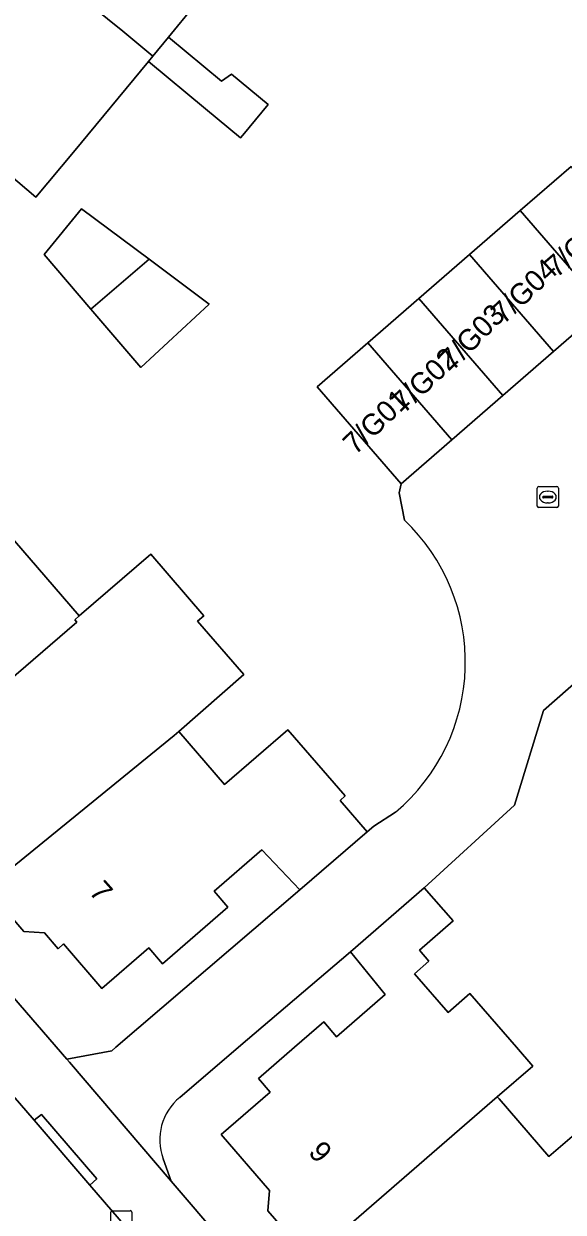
# Model space of a CAD drawing. Extents: x 161772 to 163126, y 383092 to 383917.
# Drawn here: x 162508.8 to 162534.3, y 383492.2 to 383548.4 of the extents above; entities that cross this region are included whole.
import ezdxf

# ---------------------------------------------------------------- set-up
doc = ezdxf.new("R2010")
doc.units = 0
for name, color, linetype in [('IMGEO_Erf', 7, 'Continuous'), ('IMGEO_Kolk', 7, 'Continuous'), ('IMGEO_Pand', 7, 'Continuous'), ('IMGEO_Pand_nummerreeks', 7, 'Continuous'), ('IMGEO_Rijbaan_lokaal_open', 7, 'Continuous'), ('IMGEO_Voetpad_open', 7, 'Continuous')]:
    doc.layers.add(name, color=color, linetype=linetype)

msp = doc.modelspace()

# ---------------------------------------------------------------- linework, layer by layer
at = {"layer": 'IMGEO_Erf'}
for points in [[(162519.266, 383552.231), (162515.623, 383547.758), (162518.136, 383545.677), (162518.601, 383546.015), (162520.342, 383544.573), (162519.14, 383543.122), (162519.035, 383542.995), (162517.37, 383544.374), (162514.671, 383546.609), (162511.12, 383542.324), (162509.345, 383540.203), (162506.761, 383542.365), (162503.265, 383545.293), (162500, 383548.023), (162499.466, 383548.469)], [(162522.66, 383531.232), (162525.064, 383533.315), (162527.468, 383535.399), (162529.873, 383537.482), (162532.277, 383539.565), (162534.681, 383541.648)], [(162526.789, 383524.926), (162526.545, 383526.222), (162526.635, 383526.645), (162522.66, 383531.232)], [(162484.308, 383530.048), (162510.809, 383499.431), (162512.938, 383499.832), (162513.135, 383500), (162521.836, 383507.439), (162520.039, 383509.328), (162517.777, 383507.384), (162518.438, 383506.615), (162515.331, 383503.945), (162514.688, 383504.692), (162512.462, 383502.779), (162510.657, 383504.88), (162510.392, 383504.653), (162509.75, 383505.4), (162508.771, 383505.474), (162507.723, 383506.693)], [(162506.744, 383525.769), (162511.393, 383520.391), (162514.786, 383523.314), (162517.294, 383520.402), (162517.002, 383520.151), (162519.181, 383517.622), (162516.114, 383514.929), (162518.279, 383512.424), (162521.275, 383515.014), (162523.984, 383511.88), (162523.742, 383511.672), (162525.024, 383510.179), (162525.34, 383510.451), (162526.375, 383511.118)], [(162535.718, 383517.971), (162533.383, 383515.927), (162532.004, 383511.448), (162527.726, 383507.542), (162529.093, 383505.969), (162527.501, 383504.586), (162527.953, 383504.065), (162527.267, 383503.469), (162528.855, 383501.639), (162529.884, 383502.532), (162532.091, 383500), (162532.872, 383499.105), (162531.189, 383497.65), (162531.273, 383497.552), (162533.63, 383494.824), (162534.952, 383495.966)], [(162535.976, 383492.13), (162533.117, 383489.659), (162533.659, 383489.054), (162530.414, 383486.25), (162529.818, 383486.94), (162527.559, 383484.988), (162522.849, 383490.438), (162522.385, 383490.974), (162521.378, 383491.048), (162520.329, 383492.261), (162520.399, 383493.223), (162518.116, 383495.865), (162520.44, 383497.874), (162519.879, 383498.523), (162521.588, 383500), (162522.969, 383501.193), (162523.577, 383500.492), (162525.872, 383502.484), (162524.237, 383504.513), (162518.943, 383500), (162516.154, 383497.622)], [(162515.362, 383494.72), (162515.75, 383493.665), (162525.811, 383481.917)]]:
    msp.add_lwpolyline(points, dxfattribs=at)
msp.add_lwpolyline([(162514.318, 383532.135), (162511.95, 383534.9), (162509.742, 383537.478), (162511.501, 383539.641), (162514.699, 383537.261), (162517.55, 383535.14)], close=True, dxfattribs=at)
for centre, radius, start, end in [((162520.414, 383518.207), 9.262, 310.0591, 46.5062), ((162517.801, 383495.614), 2.597, 129.3467, 200.1231)]:
    msp.add_arc(centre, radius, start, end, dxfattribs=at)
at = {"layer": 'IMGEO_Kolk'}
for p, q in [((162533.155, 383526.514), (162534.007, 383526.514)), ((162533.08, 383525.588), (162533.08, 383526.44)), ((162533.339, 383526.008), (162533.339, 383526.02)), ((162533.777, 383525.971), (162533.379, 383525.971)), ((162533.382, 383526.057), (162533.78, 383526.057)), ((162533.568, 383526.294), (162533.593, 383526.294)), ((162533.823, 383526.02), (162533.823, 383526.008)), ((162534.081, 383526.44), (162534.081, 383525.588)), ((162534.007, 383525.514), (162533.155, 383525.514)), ((162533.591, 383525.734), (162533.566, 383525.734)), ((162512.886, 383491.341), (162512.886, 383492.193)), ((162512.961, 383492.267), (162513.813, 383492.267)), ((162513.887, 383492.193), (162513.887, 383491.341))]:
    msp.add_line(p, q, dxfattribs=at)
for points in [[(162533.155, 383526.514), (162534.007, 383526.514)], [(162533.08, 383525.588), (162533.08, 383526.44)], [(162534.081, 383526.44), (162534.081, 383525.588)], [(162534.007, 383525.514), (162533.155, 383525.514)], [(162512.886, 383491.341), (162512.886, 383492.193)], [(162512.961, 383492.267), (162513.813, 383492.267)], [(162513.887, 383492.193), (162513.887, 383491.341)]]:
    msp.add_lwpolyline(points, dxfattribs=at)
for centre, radius, start, end in [((162533.157, 383526.438), 0.0765, 91.552, 178.448), ((162533.157, 383526.438), 0.0765, 91.552, 178.448), ((162534.005, 383526.438), 0.0765, 1.552, 88.448), ((162534.005, 383526.438), 0.0765, 1.552, 88.448), ((162533.379, 383526.017), 0.0403, 85.8775, 175.7526), ((162533.376, 383526.007), 0.0366, 178.938, 274.7102), ((162533.78, 383526.014), 0.043, 264.8664, 352.4533), ((162533.784, 383526.019), 0.0386, 1.7309, 96.639), ((162533.157, 383525.59), 0.0765, 181.552, 268.448), ((162533.157, 383525.59), 0.0765, 181.552, 268.448), ((162534.005, 383525.59), 0.0765, 271.552, 358.448), ((162534.005, 383525.59), 0.0765, 271.552, 358.448), ((162512.963, 383492.191), 0.0765, 91.552, 178.448), ((162512.963, 383492.191), 0.0765, 91.552, 178.448), ((162513.811, 383492.191), 0.0765, 1.552, 88.448), ((162513.811, 383492.191), 0.0765, 1.552, 88.448)]:
    msp.add_arc(centre, radius, start, end, dxfattribs=at)
for centre, major_axis, ratio, start_param, end_param in [((162533.567, 383526.014), (-0.387, 0.002), 0.722429, 4.712389, 7.853982), ((162533.592, 383526.014), (-0.39, 0.002), 0.717154, 1.570796, 4.712389)]:
    msp.add_ellipse(centre, major_axis=major_axis, ratio=ratio, start_param=start_param, end_param=end_param, dxfattribs=at)
at = {"layer": 'IMGEO_Pand'}
for points in [[(162508.448, 383561.33), (162503.842, 383555.768), (162513.455, 383548.049), (162514.883, 383546.865), (162515.623, 383547.758), (162519.266, 383552.231)], [(162503.842, 383555.768), (162503.146, 383554.928), (162502.443, 383554.862), (162501.427, 383553.635), (162501.492, 383552.948), (162500, 383551.142), (162499.194, 383550.167), (162500, 383549.474), (162500.175, 383549.323), (162500, 383549.112), (162499.466, 383548.469), (162500, 383548.023), (162503.265, 383545.293), (162506.761, 383542.365), (162509.345, 383540.203), (162511.12, 383542.324), (162514.671, 383546.609), (162514.883, 383546.865), (162513.455, 383548.049)], [(162515.623, 383547.758), (162514.883, 383546.865), (162514.671, 383546.609), (162517.37, 383544.374), (162519.035, 383542.995), (162519.14, 383543.122), (162520.342, 383544.573), (162518.601, 383546.015), (162518.136, 383545.677)], [(162532.277, 383539.565), (162536.252, 383534.978), (162538.656, 383537.061), (162534.681, 383541.648)], [(162514.699, 383537.261), (162511.501, 383539.641), (162509.742, 383537.478), (162511.95, 383534.9)], [(162532.277, 383539.565), (162529.873, 383537.482), (162533.847, 383532.895), (162536.252, 383534.978)], [(162514.699, 383537.261), (162511.95, 383534.9), (162514.318, 383532.135), (162517.55, 383535.14)], [(162531.443, 383530.812), (162533.847, 383532.895), (162529.873, 383537.482), (162527.468, 383535.399)], [(162525.064, 383533.315), (162529.039, 383528.728), (162531.443, 383530.812), (162527.468, 383535.399)], [(162525.064, 383533.315), (162522.66, 383531.232), (162526.635, 383526.645), (162529.039, 383528.728)], [(162503.111, 383513.065), (162511.284, 383520.105), (162511.189, 383520.215), (162511.393, 383520.391), (162506.744, 383525.769), (162506.619, 383525.531), (162500, 383519.83), (162498.442, 383518.487), (162500, 383516.678)], [(162503.111, 383513.065), (162507.518, 383507.949), (162515.897, 383514.738), (162516.114, 383514.929), (162519.181, 383517.622), (162517.002, 383520.151), (162517.294, 383520.402), (162514.786, 383523.314), (162511.393, 383520.391), (162511.189, 383520.215), (162511.284, 383520.105)], [(162520.039, 383509.328), (162521.836, 383507.439), (162525.024, 383510.179), (162523.742, 383511.672), (162523.984, 383511.88), (162521.275, 383515.014), (162518.279, 383512.424), (162516.114, 383514.929), (162515.897, 383514.738), (162507.518, 383507.949), (162507.794, 383507.628), (162507.723, 383506.693), (162508.771, 383505.474), (162509.75, 383505.4), (162510.392, 383504.653), (162510.657, 383504.88), (162512.462, 383502.779), (162514.688, 383504.692), (162515.331, 383503.945), (162518.438, 383506.615), (162517.777, 383507.384)], [(162532.091, 383500), (162529.884, 383502.532), (162528.855, 383501.639), (162527.267, 383503.469), (162527.953, 383504.065), (162527.501, 383504.586), (162529.093, 383505.969), (162527.726, 383507.542), (162524.237, 383504.513), (162525.872, 383502.484), (162523.577, 383500.492), (162522.969, 383501.193), (162521.588, 383500), (162519.879, 383498.523), (162520.44, 383497.874), (162518.116, 383495.865), (162520.399, 383493.223), (162520.329, 383492.261), (162521.378, 383491.048), (162522.385, 383490.974), (162522.849, 383490.438), (162531.189, 383497.65), (162532.872, 383499.105)], [(162535.976, 383492.13), (162536.318, 383491.734), (162537.63, 383492.868), (162534.952, 383495.966), (162533.63, 383494.824), (162531.273, 383497.552), (162531.189, 383497.65), (162522.849, 383490.438), (162527.559, 383484.988), (162529.818, 383486.94), (162530.414, 383486.25), (162533.659, 383489.054), (162533.117, 383489.659)]]:
    msp.add_lwpolyline(points, close=True, dxfattribs=at)
at = {"layer": 'IMGEO_Rijbaan_lokaal_open'}
for points in [[(162537.22, 383519.286), (162539.614, 383521.382), (162542.008, 383523.477), (162544.401, 383525.572), (162546.794, 383527.668), (162549.188, 383529.763), (162551.582, 383531.859), (162553.975, 383533.954), (162552.9, 383535.195), (162550.878, 383537.531), (162548.976, 383539.726), (162546.706, 383542.343), (162545.868, 383543.311), (162543.464, 383541.228), (162541.06, 383539.144), (162538.656, 383537.061), (162536.252, 383534.978), (162533.847, 383532.895), (162531.443, 383530.812), (162529.039, 383528.728), (162526.635, 383526.645), (162526.545, 383526.222), (162526.789, 383524.926)], [(162520.618, 383483.371), (162511.902, 383493.48), (162509.259, 383496.545), (162482.473, 383527.536)], [(162516.154, 383497.622), (162518.943, 383500), (162524.237, 383504.513), (162527.726, 383507.542), (162532.004, 383511.448), (162533.383, 383515.927), (162535.718, 383517.971), (162537.22, 383519.286)], [(162526.375, 383511.118), (162525.34, 383510.451), (162525.024, 383510.179), (162521.836, 383507.439), (162513.135, 383500), (162512.938, 383499.832), (162510.809, 383499.431), (162510.938, 383499.282), (162515.75, 383493.665), (162515.362, 383494.72)]]:
    msp.add_lwpolyline(points, dxfattribs=at)
for centre, radius, start, end in [((162520.414, 383518.207), 9.262, 310.0591, 46.5062), ((162517.801, 383495.614), 2.597, 129.3467, 200.1231)]:
    msp.add_arc(centre, radius, start, end, dxfattribs=at)
at = {"layer": 'IMGEO_Voetpad_open'}
for points in [[(162515.75, 383493.665), (162510.938, 383499.282), (162510.809, 383499.431), (162484.308, 383530.048), (162482.084, 383527.984), (162482.473, 383527.536), (162509.259, 383496.545), (162509.608, 383496.81), (162512.227, 383493.778), (162511.902, 383493.48), (162520.618, 383483.371)], [(162520.227, 383480.637), (162522.137, 383478.766), (162525.811, 383481.917), (162515.75, 383493.665)]]:
    msp.add_lwpolyline(points, dxfattribs=at)
msp.add_lwpolyline([(162511.902, 383493.48), (162512.227, 383493.778), (162509.608, 383496.81), (162509.259, 383496.545)], close=True, dxfattribs=at)

# ---------------------------------------------------------------- texts
at = {"layer": 'IMGEO_Pand_nummerreeks'}
for s, rotation, p in [('7/G05', 40.8818, (162533.992, 383536.349)), ('7/G04', 43.6252, (162531.483, 383534.147)), ('7/G03', 45.4584, (162529.072, 383531.947)), ('7/G02', 43.6252, (162526.77, 383529.93)), ('7/G01', 43.6468, (162524.465, 383527.973)), ('7', 311.4877, (162511.815, 383507.315)), ('9', 310.9605, (162522.2, 383495.006))]:
    msp.add_text(s, height=1, rotation=rotation, dxfattribs=at).set_placement(p)

doc.saveas('drawing.dxf')
